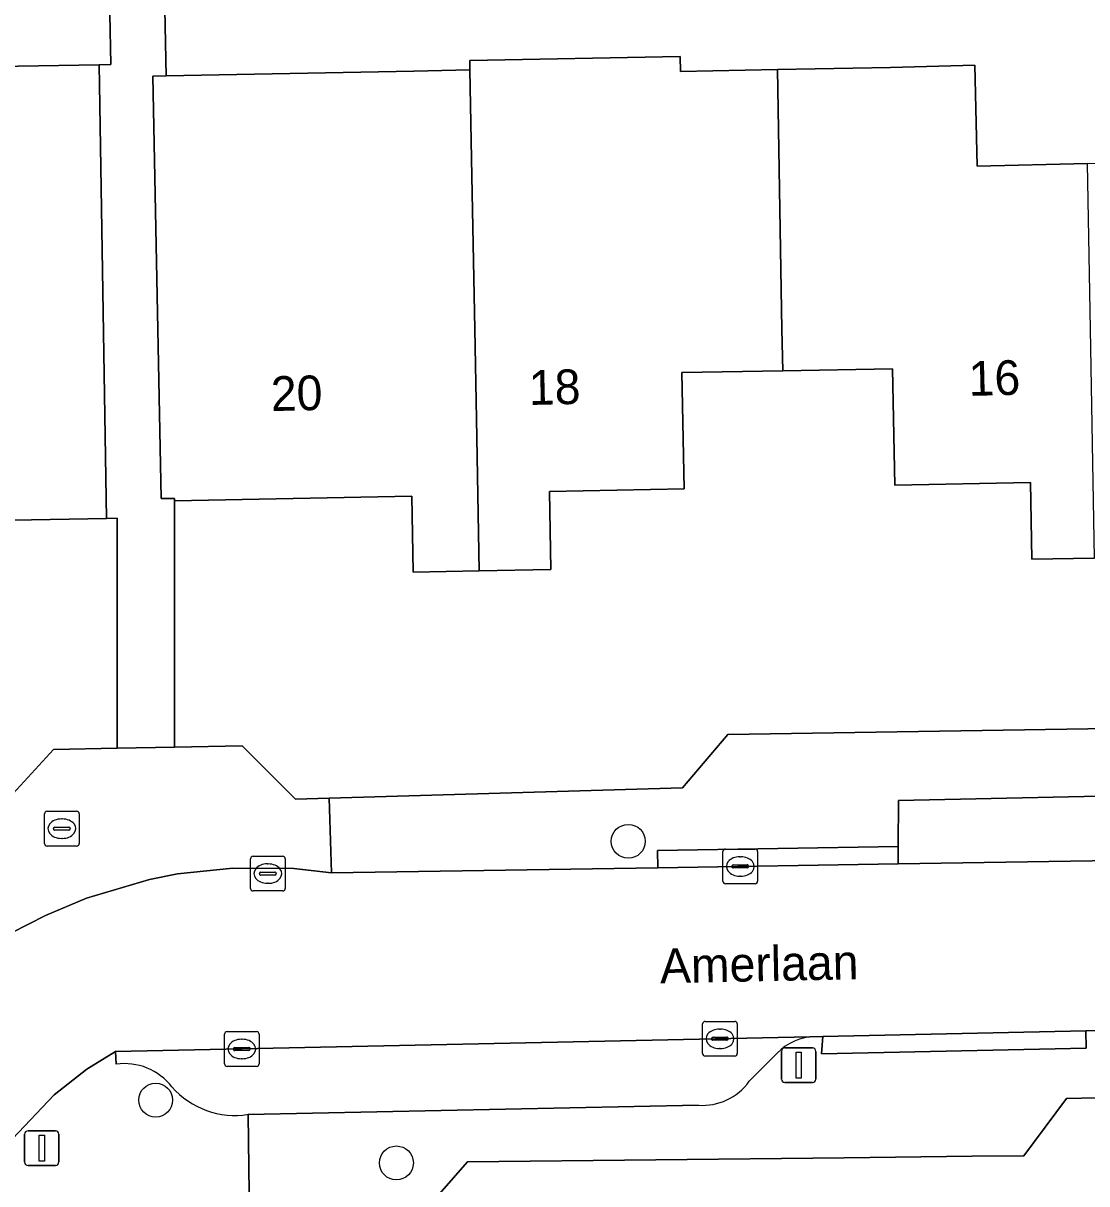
# Model space of a CAD drawing. Extents: x 157320 to 158835, y 386650 to 388491.
# Drawn here: x 158105.22 to 158135.89, y 387725.37 to 387758.82 of the extents above; entities that cross this region are included whole.
import ezdxf

# ---------------------------------------------------------------- set-up
doc = ezdxf.new("R2010")
doc.units = 0
for name, color, linetype in [('IMGEO_Boom', 7, 'Continuous'), ('IMGEO_Brandkraan', 7, 'Continuous'), ('IMGEO_Erf', 7, 'Continuous'), ('IMGEO_Kolk', 7, 'Continuous'), ('IMGEO_Lichtmast', 7, 'Continuous'), ('IMGEO_Muur', 7, 'Continuous'), ('IMGEO_Openbare_ruimte_label', 7, 'Continuous'), ('IMGEO_Pand', 7, 'Continuous'), ('IMGEO_Pand_nummerreeks', 7, 'Continuous'), ('IMGEO_Parkeervlak_open', 7, 'Continuous'), ('IMGEO_Rijbaan_lokaal_open', 7, 'Continuous'), ('IMGEO_Voetpad_open', 7, 'Continuous')]:
    doc.layers.add(name, color=color, linetype=linetype)

msp = doc.modelspace()

# ---------------------------------------------------------------- linework, layer by layer
at = {"layer": 'IMGEO_Boom'}
for centre in [(158122.67, 387735.24), (158109.044, 387727.782), (158115.984, 387725.97)]:
    msp.add_circle(centre, 0.489, dxfattribs=at)
at = {"layer": 'IMGEO_Brandkraan'}
for p, q in [((158105.839, 387735.178), (158105.839, 387736.03)), ((158105.914, 387736.104), (158106.766, 387736.104)), ((158106.327, 387735.884), (158106.352, 387735.884)), ((158106.84, 387736.03), (158106.84, 387735.178)), ((158106.098, 387735.598), (158106.098, 387735.61)), ((158106.536, 387735.561), (158106.138, 387735.561)), ((158106.141, 387735.647), (158106.539, 387735.647)), ((158106.582, 387735.61), (158106.582, 387735.598)), ((158106.35, 387735.324), (158106.325, 387735.324)), ((158106.766, 387735.104), (158105.914, 387735.104))]:
    msp.add_line(p, q, dxfattribs=at)
for points in [[(158105.839, 387735.178), (158105.839, 387736.03)], [(158105.914, 387736.104), (158106.766, 387736.104)], [(158106.84, 387736.03), (158106.84, 387735.178)], [(158106.766, 387735.104), (158105.914, 387735.104)]]:
    msp.add_lwpolyline(points, dxfattribs=at)
for centre, radius, start, end in [((158105.916, 387736.028), 0.0765, 91.552, 178.448), ((158105.916, 387736.028), 0.0765, 91.552, 178.448), ((158106.764, 387736.028), 0.0765, 1.552, 88.448), ((158106.764, 387736.028), 0.0765, 1.552, 88.448), ((158106.138, 387735.607), 0.0403, 85.8775, 175.7526), ((158106.135, 387735.597), 0.0366, 178.938, 274.7102), ((158106.539, 387735.604), 0.043, 264.8664, 352.4533), ((158106.543, 387735.609), 0.0386, 1.7309, 96.639), ((158105.916, 387735.18), 0.0765, 181.552, 268.448), ((158105.916, 387735.18), 0.0765, 181.552, 268.448), ((158106.764, 387735.18), 0.0765, 271.552, 358.448), ((158106.764, 387735.18), 0.0765, 271.552, 358.448)]:
    msp.add_arc(centre, radius, start, end, dxfattribs=at)
for centre, major_axis, ratio, start_param, end_param in [((158106.326, 387735.604), (-0.387, 0.002), 0.722429, 4.712389, 7.853982), ((158106.351, 387735.604), (-0.39, 0.002), 0.717154, 1.570796, 4.712389)]:
    msp.add_ellipse(centre, major_axis=major_axis, ratio=ratio, start_param=start_param, end_param=end_param, dxfattribs=at)
at = {"layer": 'IMGEO_Erf'}
for points in [[(158102.737, 387757.541), (158107.413, 387757.618), (158107.755, 387757.624), (158107.547, 387767.862), (158105.515, 387767.821), (158105.332, 387776.836), (158099.193, 387776.711)], [(158109.162, 387766.421), (158109.342, 387757.299), (158116.486, 387757.439), (158118.105, 387757.471), (158118.1, 387757.739), (158124.168, 387757.858), (158124.177, 387757.426), (158126.97, 387757.481), (158130.229, 387757.545), (158132.658, 387757.606), (158132.73, 387754.695), (158135.907, 387754.774), (158141.711, 387754.918), (158147.569, 387755.064), (158153.617, 387755.214), (158153.553, 387758.264), (158156.37, 387758.323), (158156.629, 387758.328)], [(158136.111, 387743.405), (158134.308, 387743.37), (158134.264, 387745.582), (158130.352, 387745.505), (158130.286, 387748.855), (158127.124, 387748.8), (158124.214, 387748.75), (158124.28, 387745.4), (158120.398, 387745.324), (158120.442, 387743.073), (158118.374, 387743.032), (158116.469, 387742.995), (158116.426, 387745.186), (158109.584, 387745.052), (158109.584, 387737.956), (158111.537, 387737.993), (158113.079, 387736.458), (158114.048, 387736.486), (158124.232, 387736.786), (158125.537, 387738.319), (158146.916, 387738.655)], [(158104.725, 387736.386), (158106.1, 387737.889), (158107.938, 387737.924), (158107.938, 387744.549), (158107.628, 387744.544), (158104.924, 387744.5)], [(158155.35, 387713.971), (158153.557, 387715.045), (158153.427, 387715.004), (158152.207, 387720.263), (158150.673, 387726.878), (158149.509, 387728.146), (158148.303, 387728.119), (158135.3, 387727.829), (158134.075, 387726.177), (158132.589, 387726.161), (158128.89, 387726.122), (158118.034, 387726.006), (158116.669, 387724.443), (158111.745, 387724.337), (158111.034, 387724.321), (158106.586, 387724.226), (158105.221, 387722.744), (158105.276, 387716.927), (158103.71, 387715.384)]]:
    msp.add_lwpolyline(points, dxfattribs=at)
at = {"layer": 'IMGEO_Kolk'}
for p, q in [((158125.398, 387734.09), (158125.398, 387734.942)), ((158125.473, 387735.016), (158126.325, 387735.016)), ((158126.399, 387734.942), (158126.399, 387734.09)), ((158111.778, 387733.883), (158111.778, 387734.735)), ((158111.853, 387734.809), (158112.705, 387734.809)), ((158112.266, 387734.589), (158112.291, 387734.589)), ((158112.779, 387734.735), (158112.779, 387733.883)), ((158125.7, 387734.559), (158126.098, 387734.559)), ((158125.886, 387734.796), (158125.911, 387734.796)), ((158112.037, 387734.303), (158112.037, 387734.315)), ((158112.475, 387734.266), (158112.077, 387734.266)), ((158112.08, 387734.352), (158112.478, 387734.352)), ((158112.521, 387734.315), (158112.521, 387734.303)), ((158125.657, 387734.51), (158125.657, 387734.522)), ((158126.095, 387734.473), (158125.697, 387734.473)), ((158125.909, 387734.236), (158125.884, 387734.236)), ((158126.141, 387734.522), (158126.141, 387734.51)), ((158112.289, 387734.029), (158112.264, 387734.029)), ((158126.325, 387734.016), (158125.473, 387734.016)), ((158112.705, 387733.809), (158111.853, 387733.809)), ((158124.812, 387729.123), (158124.812, 387729.975)), ((158124.887, 387730.049), (158125.739, 387730.049)), ((158125.813, 387729.975), (158125.813, 387729.123)), ((158111.027, 387728.828), (158111.027, 387729.68)), ((158111.102, 387729.754), (158111.954, 387729.754)), ((158111.515, 387729.534), (158111.54, 387729.534)), ((158112.028, 387729.68), (158112.028, 387728.828)), ((158125.071, 387729.543), (158125.071, 387729.555)), ((158125.114, 387729.592), (158125.512, 387729.592)), ((158125.3, 387729.829), (158125.325, 387729.829)), ((158125.555, 387729.555), (158125.555, 387729.543)), ((158111.286, 387729.248), (158111.286, 387729.26)), ((158111.724, 387729.211), (158111.326, 387729.211)), ((158111.329, 387729.297), (158111.727, 387729.297)), ((158111.77, 387729.26), (158111.77, 387729.248)), ((158125.509, 387729.506), (158125.111, 387729.506)), ((158125.323, 387729.269), (158125.298, 387729.269)), ((158111.538, 387728.974), (158111.513, 387728.974)), ((158125.739, 387729.049), (158124.887, 387729.049)), ((158111.954, 387728.754), (158111.102, 387728.754))]:
    msp.add_line(p, q, dxfattribs=at)
for points in [[(158125.398, 387734.09), (158125.398, 387734.942)], [(158125.473, 387735.016), (158126.325, 387735.016)], [(158126.399, 387734.942), (158126.399, 387734.09)], [(158111.778, 387733.883), (158111.778, 387734.735)], [(158111.853, 387734.809), (158112.705, 387734.809)], [(158112.779, 387734.735), (158112.779, 387733.883)], [(158126.325, 387734.016), (158125.473, 387734.016)], [(158112.705, 387733.809), (158111.853, 387733.809)], [(158124.812, 387729.123), (158124.812, 387729.975)], [(158124.887, 387730.049), (158125.739, 387730.049)], [(158125.813, 387729.975), (158125.813, 387729.123)], [(158111.027, 387728.828), (158111.027, 387729.68)], [(158111.102, 387729.754), (158111.954, 387729.754)], [(158112.028, 387729.68), (158112.028, 387728.828)], [(158125.739, 387729.049), (158124.887, 387729.049)], [(158111.954, 387728.754), (158111.102, 387728.754)]]:
    msp.add_lwpolyline(points, dxfattribs=at)
for centre, radius, start, end in [((158125.475, 387734.94), 0.0765, 91.552, 178.448), ((158125.475, 387734.94), 0.0765, 91.552, 178.448), ((158126.323, 387734.94), 0.0765, 1.552, 88.448), ((158126.323, 387734.94), 0.0765, 1.552, 88.448), ((158111.855, 387734.733), 0.0765, 91.552, 178.448), ((158111.855, 387734.733), 0.0765, 91.552, 178.448), ((158112.703, 387734.733), 0.0765, 1.552, 88.448), ((158112.703, 387734.733), 0.0765, 1.552, 88.448), ((158125.697, 387734.519), 0.0403, 85.8775, 175.7526), ((158126.102, 387734.521), 0.0386, 1.7309, 96.639), ((158112.077, 387734.312), 0.0403, 85.8775, 175.7526), ((158112.074, 387734.302), 0.0366, 178.938, 274.7102), ((158112.478, 387734.309), 0.043, 264.8664, 352.4533), ((158112.482, 387734.314), 0.0386, 1.7309, 96.639), ((158125.694, 387734.509), 0.0366, 178.938, 274.7102), ((158126.098, 387734.516), 0.043, 264.8664, 352.4533), ((158111.855, 387733.885), 0.0765, 181.552, 268.448), ((158111.855, 387733.885), 0.0765, 181.552, 268.448), ((158112.703, 387733.885), 0.0765, 271.552, 358.448), ((158112.703, 387733.885), 0.0765, 271.552, 358.448), ((158125.475, 387734.092), 0.0765, 181.552, 268.448), ((158125.475, 387734.092), 0.0765, 181.552, 268.448), ((158126.323, 387734.092), 0.0765, 271.552, 358.448), ((158126.323, 387734.092), 0.0765, 271.552, 358.448), ((158124.889, 387729.973), 0.0765, 91.552, 178.448), ((158124.889, 387729.973), 0.0765, 91.552, 178.448), ((158125.737, 387729.973), 0.0765, 1.552, 88.448), ((158125.737, 387729.973), 0.0765, 1.552, 88.448), ((158111.104, 387729.678), 0.0765, 91.552, 178.448), ((158111.104, 387729.678), 0.0765, 91.552, 178.448), ((158111.952, 387729.678), 0.0765, 1.552, 88.448), ((158111.952, 387729.678), 0.0765, 1.552, 88.448), ((158125.111, 387729.552), 0.0403, 85.8775, 175.7526), ((158125.108, 387729.542), 0.0366, 178.938, 274.7102), ((158125.512, 387729.549), 0.043, 264.8664, 352.4533), ((158125.516, 387729.554), 0.0386, 1.7309, 96.639), ((158111.326, 387729.257), 0.0403, 85.8775, 175.7526), ((158111.323, 387729.247), 0.0366, 178.938, 274.7102), ((158111.727, 387729.254), 0.043, 264.8664, 352.4533), ((158111.731, 387729.259), 0.0386, 1.7309, 96.639), ((158124.889, 387729.125), 0.0765, 181.552, 268.448), ((158124.889, 387729.125), 0.0765, 181.552, 268.448), ((158125.737, 387729.125), 0.0765, 271.552, 358.448), ((158125.737, 387729.125), 0.0765, 271.552, 358.448), ((158111.104, 387728.83), 0.0765, 181.552, 268.448), ((158111.104, 387728.83), 0.0765, 181.552, 268.448), ((158111.952, 387728.83), 0.0765, 271.552, 358.448), ((158111.952, 387728.83), 0.0765, 271.552, 358.448)]:
    msp.add_arc(centre, radius, start, end, dxfattribs=at)
for centre, major_axis, ratio, start_param, end_param in [((158112.265, 387734.309), (-0.387, 0.002), 0.722429, 4.712389, 7.853982), ((158112.29, 387734.309), (-0.39, 0.002), 0.717154, 1.570796, 4.712389), ((158125.885, 387734.516), (-0.387, 0.002), 0.722429, 4.712389, 7.853982), ((158125.91, 387734.516), (-0.39, 0.002), 0.717154, 1.570796, 4.712389), ((158111.514, 387729.254), (-0.387, 0.002), 0.722429, 4.712389, 7.853982), ((158111.539, 387729.254), (-0.39, 0.002), 0.717154, 1.570796, 4.712389), ((158125.299, 387729.549), (-0.387, 0.002), 0.722429, 4.712389, 7.853982), ((158125.324, 387729.549), (-0.39, 0.002), 0.717154, 1.570796, 4.712389)]:
    msp.add_ellipse(centre, major_axis=major_axis, ratio=ratio, start_param=start_param, end_param=end_param, dxfattribs=at)
at = {"layer": 'IMGEO_Lichtmast'}
for p, q in [((158127.088, 387728.386), (158127.088, 387729.186)), ((158127.088, 387729.186), (158127.088, 387728.386)), ((158127.188, 387729.286), (158127.978, 387729.286)), ((158127.978, 387729.286), (158127.188, 387729.286)), ((158128.078, 387729.186), (158128.078, 387728.386)), ((158128.078, 387728.386), (158128.078, 387729.186)), ((158127.978, 387728.286), (158127.188, 387728.286)), ((158127.188, 387728.286), (158127.978, 387728.286)), ((158105.364, 387726.898), (158106.154, 387726.898)), ((158106.154, 387726.898), (158105.364, 387726.898)), ((158105.264, 387725.998), (158105.264, 387726.798)), ((158105.264, 387726.798), (158105.264, 387725.998)), ((158106.254, 387726.798), (158106.254, 387725.998)), ((158106.254, 387725.998), (158106.254, 387726.798)), ((158106.154, 387725.898), (158105.364, 387725.898)), ((158105.364, 387725.898), (158106.154, 387725.898))]:
    msp.add_line(p, q, dxfattribs=at)
for points in [[(158127.508, 387729.161), (158127.658, 387729.161), (158127.658, 387728.411), (158127.508, 387728.411), (158127.508, 387729.161)], [(158105.684, 387726.773), (158105.834, 387726.773), (158105.834, 387726.023), (158105.684, 387726.023), (158105.684, 387726.773)]]:
    msp.add_lwpolyline(points, dxfattribs=at)
for centre, start, end in [((158127.188, 387729.186), 90, 180), ((158127.188, 387729.186), 90, 180), ((158127.978, 387729.186), 0, 90), ((158127.978, 387729.186), 360, 90), ((158127.188, 387728.386), 180, 270), ((158127.188, 387728.386), 180, 270), ((158127.978, 387728.386), 270, 0), ((158127.978, 387728.386), 270, 0), ((158105.364, 387726.798), 90, 180), ((158105.364, 387726.798), 90, 180), ((158106.154, 387726.798), 0, 90), ((158106.154, 387726.798), 360, 90), ((158105.364, 387725.998), 180, 270), ((158105.364, 387725.998), 180, 270), ((158106.154, 387725.998), 270, 0), ((158106.154, 387725.998), 270, 0)]:
    msp.add_arc(centre, 0.1, start, end, dxfattribs=at)
at = {"layer": 'IMGEO_Muur'}
msp.add_lwpolyline([(158111.745, 387724.337), (158116.669, 387724.443), (158118.034, 387726.006), (158128.89, 387726.122)], dxfattribs=at)
at = {"layer": 'IMGEO_Pand'}
for points in [[(158098.872, 387752.223), (158098.899, 387750), (158099.013, 387740.787), (158101.11, 387740.821), (158101.074, 387743.037), (158104.947, 387743.1), (158104.924, 387744.5), (158107.628, 387744.544), (158107.423, 387757.04), (158107.413, 387757.618), (158102.737, 387757.541), (158102.109, 387752.275)], [(158126.97, 387757.481), (158124.177, 387757.426), (158124.168, 387757.858), (158118.1, 387757.739), (158118.105, 387757.471), (158118.162, 387754.409), (158118.244, 387750), (158118.292, 387747.419), (158118.374, 387743.032), (158120.442, 387743.073), (158120.398, 387745.324), (158124.28, 387745.4), (158124.214, 387748.75), (158127.124, 387748.8), (158127.102, 387750)], [(158118.162, 387754.409), (158118.105, 387757.471), (158116.486, 387757.439), (158109.342, 387757.299), (158108.963, 387757.292), (158109.202, 387745.121), (158109.583, 387745.124), (158109.584, 387745.052), (158116.426, 387745.186), (158116.469, 387742.995), (158118.374, 387743.032), (158118.292, 387747.419), (158118.244, 387750)], [(158135.907, 387754.774), (158132.73, 387754.695), (158132.658, 387757.606), (158130.229, 387757.545), (158126.97, 387757.481), (158127.102, 387750), (158127.124, 387748.8), (158130.286, 387748.855), (158130.352, 387745.505), (158134.264, 387745.582), (158134.308, 387743.37), (158136.111, 387743.405), (158135.993, 387750)]]:
    msp.add_lwpolyline(points, close=True, dxfattribs=at)
at = {"layer": 'IMGEO_Parkeervlak_open'}
msp.add_lwpolyline([(158146.96, 387736.775), (158130.465, 387736.415), (158130.453, 387735.088), (158130.448, 387734.589), (158149.704, 387734.893), (158149.703, 387735.173), (158148.674, 387735.13)], close=True, dxfattribs=at)
for points in [[(158127.903, 387729.606), (158107.882, 387729.178), (158107.903, 387728.818)], [(158126.159, 387728.323), (158126.855, 387729.024)], [(158111.714, 387727.371), (158124.69, 387727.632)]]:
    msp.add_lwpolyline(points, dxfattribs=at)
for centre, radius, start, end in [((158128.148, 387727.931), 1.693, 98.3098, 139.7808), ((158108.143, 387727.104), 1.73, 37.678, 97.9848), ((158124.8, 387729.305), 1.677, 266.2379, 324.1456), ((158111.331, 387729.762), 2.421, 221.3527, 279.1123)]:
    msp.add_arc(centre, radius, start, end, dxfattribs=at)
at = {"layer": 'IMGEO_Rijbaan_lokaal_open'}
for points in [[(158159.501, 387725.077), (158159.181, 387726.403), (158158.395, 387728.24), (158157.865, 387729.173), (158157.162, 387730.206), (158156.348, 387731.166), (158155.645, 387731.87), (158154.648, 387732.683), (158153.815, 387733.241), (158152.344, 387734.023), (158151.481, 387734.382), (158149.704, 387734.893), (158130.448, 387734.589), (158123.518, 387734.479), (158114.114, 387734.331), (158113.025, 387734.458), (158111.27, 387734.467), (158109.671, 387734.302), (158108.867, 387734.138), (158107.048, 387733.598), (158105.869, 387733.105), (158104.891, 387732.602)], [(158104.918, 387726.662), (158106.118, 387727.933), (158107.059, 387728.671), (158107.882, 387729.178), (158127.903, 387729.606), (158128.28, 387729.614), (158135.865, 387729.777), (158148.228, 387730.041), (158148.959, 387729.783), (158150.479, 387729.047), (158151.838, 387728.055), (158153.134, 387726.599), (158154.045, 387725.048)]]:
    msp.add_lwpolyline(points, dxfattribs=at)
at = {"layer": 'IMGEO_Voetpad_open'}
for points in [[(158137.698, 387766.939), (158141.357, 387767.012), (158141.324, 387768.549), (158108.366, 387767.879), (158107.547, 387767.862), (158107.755, 387757.624), (158107.413, 387757.618), (158107.423, 387757.04), (158107.628, 387744.544), (158107.938, 387744.549), (158107.938, 387737.924), (158109.584, 387737.956), (158109.584, 387745.052), (158109.583, 387745.124), (158109.202, 387745.121), (158108.963, 387757.292), (158109.342, 387757.299), (158109.162, 387766.421)], [(158130.453, 387735.088), (158130.465, 387736.415), (158146.96, 387736.775), (158146.916, 387738.655), (158125.537, 387738.319), (158124.232, 387736.786), (158114.048, 387736.486), (158114.114, 387734.331), (158123.518, 387734.479), (158123.513, 387734.978)], [(158130.453, 387735.088), (158123.513, 387734.978), (158123.518, 387734.479), (158130.448, 387734.589)], [(158128.28, 387729.614), (158128.244, 387729.114), (158135.873, 387729.278), (158135.865, 387729.777)]]:
    msp.add_lwpolyline(points, close=True, dxfattribs=at)
for points in [[(158104.891, 387732.602), (158105.869, 387733.105), (158107.048, 387733.598), (158108.867, 387734.138), (158109.671, 387734.302), (158111.27, 387734.467), (158113.025, 387734.458), (158114.114, 387734.331), (158114.048, 387736.486), (158113.079, 387736.458), (158111.537, 387737.993), (158109.584, 387737.956), (158107.938, 387737.924), (158106.1, 387737.889), (158104.725, 387736.386)], [(158124.69, 387727.632), (158111.714, 387727.371), (158111.745, 387724.337), (158116.669, 387724.443), (158118.034, 387726.006), (158128.89, 387726.122), (158132.589, 387726.161), (158134.075, 387726.177), (158135.3, 387727.829), (158148.303, 387728.119), (158148.228, 387730.041), (158135.865, 387729.777), (158135.873, 387729.278), (158128.244, 387729.114), (158128.28, 387729.614), (158127.903, 387729.606)], [(158107.903, 387728.818), (158107.882, 387729.178), (158107.059, 387728.671), (158106.118, 387727.933), (158104.918, 387726.662), (158103.872, 387725.028), (158103.448, 387724.071), (158103.131, 387723.078), (158105.221, 387722.744), (158106.586, 387724.226), (158111.034, 387724.321), (158111.745, 387724.337), (158111.714, 387727.371)], [(158126.855, 387729.024), (158126.159, 387728.323)]]:
    msp.add_lwpolyline(points, dxfattribs=at)
for centre, radius, start, end in [((158128.148, 387727.931), 1.693, 98.3098, 139.7808), ((158108.143, 387727.104), 1.73, 37.678, 97.9848), ((158124.8, 387729.305), 1.677, 266.2379, 324.1456), ((158111.331, 387729.762), 2.421, 221.3527, 279.1123)]:
    msp.add_arc(centre, radius, start, end, dxfattribs=at)

# ---------------------------------------------------------------- texts
at = {"layer": 'IMGEO_Openbare_ruimte_label'}
msp.add_text('Amerlaan', height=1, rotation=1.203, dxfattribs=at).set_placement((158123.594, 387731.148))
at = {"layer": 'IMGEO_Pand_nummerreeks'}
for s, rotation, p in [('16', 1.3636, (158132.494, 387748.076)), ('20', 1.3579, (158112.376, 387747.638)), ('18', 1.3579, (158119.815, 387747.814))]:
    msp.add_text(s, height=1, rotation=rotation, dxfattribs=at).set_placement(p)

doc.saveas('drawing.dxf')
